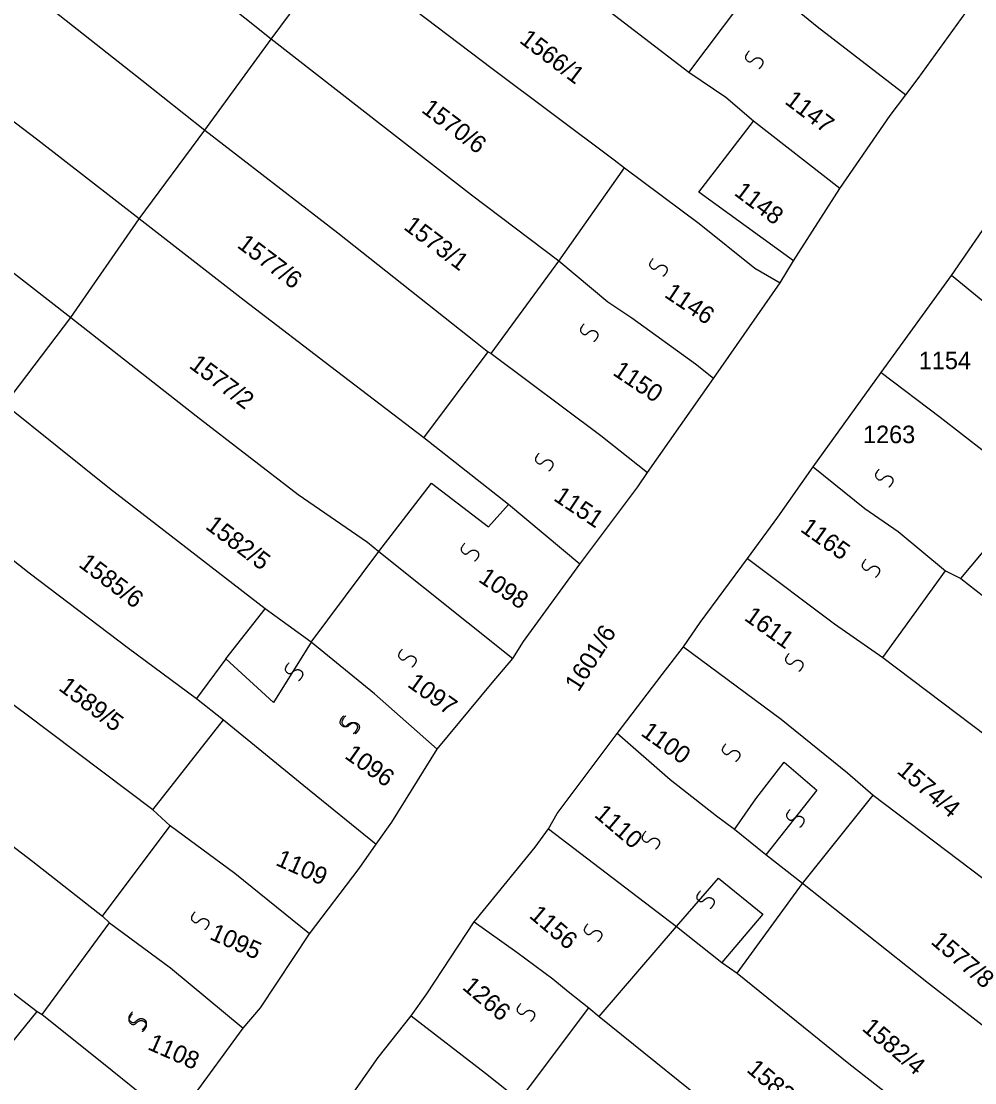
# Model space of a CAD drawing. Extents: x -581999 to -572728, y -1219553 to -1212032.
# Drawn here: x -578122.3 to -578013.6, y -1215615.4 to -1215494.4 of the extents above; entities that cross this region are included whole.
import ezdxf

# ---------------------------------------------------------------- set-up
doc = ezdxf.new("R2010")
doc.units = 0
for name, color, linetype in [('Vrstva 1', 7, 'Continuous'), ('Vrstva 2', 7, 'Continuous'), ('Vrstva 4', 7, 'Continuous'), ('Vrstva 6', 7, 'Continuous')]:
    doc.layers.add(name, color=color, linetype=linetype)

msp = doc.modelspace()

# ---------------------------------------------------------------- linework, layer by layer
at = {"layer": 'Vrstva 1'}
for p, q in [((-578098.959, -1215567.094), (-578094.505, -1215561.399)), ((-578098.959, -1215567.094), (-578102.313, -1215571.614)), ((-578062.197, -1215586.477), (-578047.613, -1215597.612)), ((-578047.613, -1215597.612), (-578042.426, -1215601.719)), ((-578124.243, -1215604.422), (-578120.486, -1215607.288)), ((-578127.029, -1215615.382), (-578120.486, -1215607.288))]:
    msp.add_line(p, q, dxfattribs=at)
for points in [[(-578093.797, -1215496.416), (-578109.182, -1215484.091), (-578118.478, -1215476.946), (-578121.181, -1215474.87)], [(-578046.177, -1215500.229), (-578058.565, -1215490.696), (-578066.584, -1215484.49), (-578076.432, -1215477.201), (-578078.452, -1215475.678)], [(-578131.242, -1215482.928), (-578121.147, -1215491.131), (-578108.562, -1215501.083), (-578101.378, -1215506.801)], [(-578093.797, -1215496.416), (-578086.334, -1215486.295)], [(-578086.334, -1215486.295), (-578068.619, -1215499.759), (-578054.686, -1215510.202), (-578053.533, -1215511.079)], [(-578046.177, -1215500.229), (-578038.19, -1215489.53)], [(-578038.19, -1215489.53), (-578031.56, -1215494.971), (-578021.436, -1215502.766)], [(-578108.846, -1215516.926), (-578120.426, -1215507.946), (-578129.837, -1215500.804), (-578138.02, -1215494.32), (-578139.923, -1215492.82)], [(-578020.046, -1215500.91), (-578013.615, -1215492.031)], [(-578101.378, -1215506.801), (-578093.797, -1215496.416)], [(-578061.002, -1215521.734), (-578070.971, -1215514.195), (-578080.871, -1215506.482), (-578093.797, -1215496.416)], [(-578041.978, -1215503.093), (-578046.177, -1215500.229)], [(-578021.436, -1215502.766), (-578020.046, -1215500.91)], [(-578023.232, -1215505.145), (-578021.436, -1215502.766)], [(-578147.689, -1215503.97), (-578116.643, -1215528.158)], [(-578038.806, -1215505.783), (-578041.978, -1215503.093)], [(-578028.968, -1215513.444), (-578023.232, -1215505.145)], [(-578034.242, -1215521.687), (-578045.068, -1215513.884), (-578038.806, -1215505.783)], [(-578028.968, -1215513.444), (-578038.806, -1215505.783)], [(-578108.846, -1215516.926), (-578101.378, -1215506.801)], [(-578101.378, -1215506.801), (-578086.201, -1215518.507), (-578070.523, -1215530.938), (-578069.371, -1215531.858), (-578069.053, -1215532.07)], [(-578061.002, -1215521.734), (-578053.533, -1215511.079)], [(-578053.533, -1215511.079), (-578044.997, -1215517.458), (-578038.655, -1215522.547), (-578035.785, -1215524.194)], [(-578034.242, -1215521.687), (-578028.968, -1215513.444)], [(-578016.251, -1215523.369), (-578011.132, -1215515.921)], [(-578116.643, -1215528.158), (-578108.846, -1215516.926)], [(-578076.393, -1215541.88), (-578086.362, -1215534.293), (-578096.9, -1215526.23), (-578108.846, -1215516.926)], [(-578068.735, -1215532.283), (-578061.002, -1215521.734)], [(-578055.408, -1215526.412), (-578061.002, -1215521.734)], [(-578035.785, -1215524.194), (-578034.242, -1215521.687)], [(-578024.272, -1215534.434), (-578016.251, -1215523.369)], [(-578009.518, -1215528.895), (-578016.251, -1215523.369)], [(-578043.375, -1215535.103), (-578035.785, -1215524.194)], [(-578052.697, -1215528.227), (-578055.408, -1215526.412)], [(-578124.183, -1215538.083), (-578116.643, -1215528.158)], [(-578116.643, -1215528.158), (-578102.356, -1215539.369), (-578090.711, -1215548.35), (-578082.807, -1215553.792), (-578081.538, -1215554.845)], [(-578045.431, -1215533.493), (-578052.697, -1215528.227)], [(-578076.393, -1215541.88), (-578069.053, -1215532.07)], [(-578069.053, -1215532.07), (-578068.735, -1215532.283)], [(-578068.735, -1215532.283), (-578056.237, -1215541.628), (-578050.906, -1215545.838)], [(-578043.375, -1215535.103), (-578045.431, -1215533.493)], [(-578050.906, -1215545.838), (-578043.375, -1215535.103)], [(-578032.011, -1215545.176), (-578024.272, -1215534.434)], [(-578024.272, -1215534.434), (-578017.543, -1215539.519)], [(-578094.505, -1215561.399), (-578112.236, -1215547.674), (-578124.183, -1215538.083)], [(-578017.543, -1215539.519), (-578012.465, -1215543.465)], [(-578066.76, -1215549.483), (-578076.393, -1215541.88)], [(-578036.034, -1215550.913), (-578032.011, -1215545.176)], [(-578032.011, -1215545.176), (-578026.109, -1215549.927)], [(-578052.006, -1215547.463), (-578050.906, -1215545.838)], [(-578081.538, -1215554.845), (-578075.514, -1215547.07), (-578069.017, -1215552.023)], [(-578058.604, -1215556.305), (-578052.006, -1215547.463)], [(-578015.194, -1215557.931), (-578006.955, -1215548.067)], [(-578131.868, -1215548.998), (-578121.378, -1215557.29), (-578110.067, -1215565.887), (-578102.313, -1215571.614), (-578099.239, -1215574.044)], [(-578069.017, -1215552.023), (-578066.76, -1215549.483)], [(-578058.604, -1215556.305), (-578066.76, -1215549.483)], [(-578026.109, -1215549.927), (-578022.325, -1215552.56)], [(-578039.49, -1215555.634), (-578036.034, -1215550.913)], [(-578022.325, -1215552.56), (-578016.924, -1215557.052)], [(-578089.248, -1215565.178), (-578081.538, -1215554.845)], [(-578081.538, -1215554.845), (-578066.25, -1215567.039)], [(-578044.912, -1215562.957), (-578039.49, -1215555.634)], [(-578039.49, -1215555.634), (-578029.595, -1215563.096)], [(-578065.033, -1215565.123), (-578058.604, -1215556.305)], [(-578024.083, -1215566.934), (-578016.924, -1215557.052)], [(-578016.924, -1215557.052), (-578015.194, -1215557.931)], [(-578015.194, -1215557.931), (-577996.828, -1215572.285), (-577987.861, -1215578.533), (-577983.768, -1215582.501)], [(-578107.299, -1215584.301), (-578121.764, -1215573.382), (-578128.402, -1215568.527), (-578139.803, -1215559.654)], [(-578089.248, -1215565.178), (-578094.505, -1215561.399)], [(-578046.802, -1215565.704), (-578044.912, -1215562.957)], [(-578029.595, -1215563.096), (-578024.083, -1215566.934)], [(-578082.038, -1215571.081), (-578089.248, -1215565.178)], [(-578066.25, -1215567.039), (-578065.033, -1215565.123)], [(-578049.239, -1215568.877), (-578046.802, -1215565.704)], [(-578046.802, -1215565.704), (-578035.673, -1215573.962), (-578028.109, -1215580.097), (-578025.191, -1215582.615)], [(-578024.083, -1215566.934), (-578007.119, -1215579.755), (-577996.1, -1215588.081), (-577990.808, -1215591.812)], [(-578068.624, -1215569.822), (-578066.25, -1215567.039)], [(-578054.356, -1215575.588), (-578049.239, -1215568.877)], [(-578147.667, -1215570.156), (-578138.487, -1215576.825), (-578120.972, -1215590.193), (-578113.032, -1215596.425)], [(-578074.9, -1215577.371), (-578068.624, -1215569.822)], [(-578074.9, -1215577.371), (-578082.038, -1215571.081)], [(-578107.299, -1215584.301), (-578099.239, -1215574.044)], [(-578099.239, -1215574.044), (-578090.067, -1215581.525), (-578081.852, -1215588.222)], [(-578061.221, -1215584.706), (-578054.356, -1215575.588)], [(-578048.336, -1215580.871), (-578054.356, -1215575.588)], [(-578080.057, -1215585.727), (-578074.9, -1215577.371)], [(-578043.04, -1215585.035), (-578048.336, -1215580.871)], [(-578033.22, -1215592.705), (-578025.191, -1215582.615)], [(-578025.191, -1215582.615), (-578009.849, -1215594.229), (-578000.128, -1215602.112), (-577999.048, -1215602.988)], [(-578105.338, -1215586.112), (-578107.299, -1215584.301)], [(-578062.197, -1215586.477), (-578061.221, -1215584.706)], [(-578037.42, -1215589.418), (-578041.001, -1215586.549), (-578043.04, -1215585.035)], [(-578113.032, -1215596.425), (-578105.338, -1215586.112)], [(-578097.953, -1215591.549), (-578105.338, -1215586.112)], [(-578081.852, -1215588.222), (-578080.057, -1215585.727)], [(-578063.72, -1215588.551), (-578062.197, -1215586.477)], [(-578083.765, -1215591.007), (-578081.852, -1215588.222)], [(-578070.663, -1215597.092), (-578070.45, -1215596.799), (-578063.72, -1215588.551)], [(-578033.22, -1215592.705), (-578037.42, -1215589.418)], [(-578089.439, -1215598.432), (-578083.765, -1215591.007)], [(-578089.439, -1215598.432), (-578097.953, -1215591.549)], [(-578040.697, -1215602.924), (-578033.22, -1215592.705)], [(-578006.645, -1215613.621), (-578018.851, -1215604.094), (-578033.22, -1215592.705)], [(-578119.911, -1215607.652), (-578112.225, -1215597.184)], [(-578113.032, -1215596.425), (-578112.225, -1215597.184)], [(-578112.225, -1215597.184), (-578105.301, -1215602.328)], [(-578076.07, -1215605.298), (-578070.663, -1215597.092)], [(-578070.663, -1215597.092), (-578065.801, -1215600.523), (-578061.693, -1215603.591)], [(-578095.034, -1215606.869), (-578089.439, -1215598.432)], [(-578056.397, -1215607.862), (-578047.613, -1215597.612)], [(-578042.426, -1215601.719), (-578040.697, -1215602.924)], [(-578105.301, -1215602.328), (-578097.002, -1215609.188)], [(-578040.697, -1215602.924), (-578027.947, -1215613.216), (-578015.956, -1215622.633), (-578014.228, -1215623.947)], [(-578061.693, -1215603.591), (-578059.964, -1215605.014)], [(-578077.837, -1215607.799), (-578076.07, -1215605.298)], [(-578059.964, -1215605.014), (-578057.586, -1215606.876)], [(-578097.002, -1215609.188), (-578095.034, -1215606.869)], [(-578065.497, -1215617.405), (-578057.586, -1215606.876)], [(-578057.586, -1215606.876), (-578056.397, -1215607.862)], [(-578120.486, -1215607.288), (-578119.911, -1215607.652)], [(-578119.911, -1215607.652), (-578112.928, -1215613.248)], [(-578081.614, -1215612.559), (-578077.837, -1215607.799)], [(-578077.837, -1215607.799), (-578069.388, -1215614.339), (-578065.497, -1215617.405)], [(-578056.397, -1215607.862), (-578040.944, -1215620.344), (-578027.655, -1215630.636), (-578022.145, -1215634.796)], [(-578102.908, -1215617.251), (-578097.002, -1215609.188)], [(-578085.635, -1215618.294), (-578081.614, -1215612.559)], [(-578112.928, -1215613.248), (-578104.646, -1215619.92)]]:
    msp.add_lwpolyline(points, dxfattribs=at)
at = {"layer": 'Vrstva 4'}
for p, q in [((-578089.248, -1215565.178), (-578093.535, -1215572.072)), ((-578093.535, -1215572.072), (-578098.959, -1215567.094))]:
    msp.add_line(p, q, dxfattribs=at)
for points in [[(-578041.001, -1215586.549), (-578038.566, -1215583.046), (-578035.326, -1215578.887), (-578031.608, -1215582.047), (-578037.42, -1215589.418)], [(-578047.613, -1215597.612), (-578042.827, -1215592.088), (-578037.746, -1215596.209), (-578042.426, -1215601.719)]]:
    msp.add_lwpolyline(points, dxfattribs=at)
at = {"layer": 'Vrstva 6'}
for points in [[(-578039.327, -1215497.776), (-578039.914, -1215498.398), (-578039.459, -1215499.007), (-578039.053, -1215498.995), (-578038.767, -1215498.69), (-578038.461, -1215498.536), (-578038.161, -1215498.552), (-578037.954, -1215498.654), (-578037.778, -1215498.857), (-578037.733, -1215499.221), (-578038.068, -1215499.733), (-578038.226, -1215499.825)], [(-578050.24, -1215521.418), (-578050.827, -1215522.04), (-578050.372, -1215522.649), (-578049.966, -1215522.637), (-578049.68, -1215522.332), (-578049.374, -1215522.178), (-578049.074, -1215522.194), (-578048.867, -1215522.296), (-578048.691, -1215522.499), (-578048.646, -1215522.863), (-578048.981, -1215523.375), (-578049.139, -1215523.467)], [(-578058.137, -1215528.875), (-578058.724, -1215529.497), (-578058.269, -1215530.106), (-578057.863, -1215530.094), (-578057.577, -1215529.789), (-578057.271, -1215529.635), (-578056.971, -1215529.651), (-578056.764, -1215529.753), (-578056.588, -1215529.956), (-578056.543, -1215530.32), (-578056.878, -1215530.832), (-578057.036, -1215530.924)], [(-578063.263, -1215543.628), (-578063.85, -1215544.25), (-578063.395, -1215544.859), (-578062.989, -1215544.847), (-578062.703, -1215544.542), (-578062.397, -1215544.388), (-578062.097, -1215544.404), (-578061.89, -1215544.506), (-578061.714, -1215544.709), (-578061.669, -1215545.073), (-578062.004, -1215545.585), (-578062.162, -1215545.677)], [(-578024.495, -1215545.458), (-578025.082, -1215546.08), (-578024.627, -1215546.689), (-578024.221, -1215546.677), (-578023.935, -1215546.372), (-578023.629, -1215546.218), (-578023.329, -1215546.234), (-578023.122, -1215546.336), (-578022.946, -1215546.539), (-578022.901, -1215546.903), (-578023.236, -1215547.415), (-578023.394, -1215547.507)], [(-578071.731, -1215553.911), (-578072.318, -1215554.533), (-578071.863, -1215555.142), (-578071.457, -1215555.13), (-578071.171, -1215554.825), (-578070.865, -1215554.671), (-578070.565, -1215554.687), (-578070.358, -1215554.789), (-578070.182, -1215554.992), (-578070.137, -1215555.356), (-578070.472, -1215555.868), (-578070.63, -1215555.96)], [(-578026.023, -1215555.746), (-578026.61, -1215556.368), (-578026.155, -1215556.977), (-578025.749, -1215556.965), (-578025.463, -1215556.66), (-578025.157, -1215556.506), (-578024.857, -1215556.522), (-578024.65, -1215556.624), (-578024.474, -1215556.827), (-578024.429, -1215557.191), (-578024.764, -1215557.703), (-578024.922, -1215557.795)], [(-578078.863, -1215565.982), (-578079.45, -1215566.604), (-578078.995, -1215567.213), (-578078.589, -1215567.201), (-578078.303, -1215566.896), (-578077.997, -1215566.742), (-578077.697, -1215566.758), (-578077.49, -1215566.86), (-578077.314, -1215567.063), (-578077.269, -1215567.427), (-578077.604, -1215567.939), (-578077.762, -1215568.031)], [(-578034.753, -1215566.472), (-578035.34, -1215567.094), (-578034.885, -1215567.703), (-578034.479, -1215567.691), (-578034.193, -1215567.386), (-578033.887, -1215567.232), (-578033.587, -1215567.248), (-578033.38, -1215567.35), (-578033.204, -1215567.553), (-578033.159, -1215567.917), (-578033.494, -1215568.429), (-578033.652, -1215568.521)], [(-578091.789, -1215567.546), (-578092.376, -1215568.168), (-578091.921, -1215568.777), (-578091.515, -1215568.765), (-578091.229, -1215568.46), (-578090.923, -1215568.306), (-578090.623, -1215568.322), (-578090.416, -1215568.424), (-578090.24, -1215568.627), (-578090.195, -1215568.991), (-578090.53, -1215569.503), (-578090.688, -1215569.595)], [(-578085.549, -1215573.582), (-578086.136, -1215574.204), (-578085.681, -1215574.813), (-578085.275, -1215574.801), (-578084.989, -1215574.496), (-578084.683, -1215574.342), (-578084.383, -1215574.358), (-578084.176, -1215574.46), (-578084, -1215574.663), (-578083.955, -1215575.027), (-578084.29, -1215575.539), (-578084.448, -1215575.631)], [(-578085.326, -1215573.582), (-578085.913, -1215574.204), (-578085.458, -1215574.813), (-578085.052, -1215574.801), (-578084.766, -1215574.496), (-578084.46, -1215574.342), (-578084.16, -1215574.358), (-578083.953, -1215574.46), (-578083.777, -1215574.663), (-578083.732, -1215575.027), (-578084.067, -1215575.539), (-578084.225, -1215575.631)], [(-578041.955, -1215576.76), (-578042.542, -1215577.382), (-578042.087, -1215577.991), (-578041.681, -1215577.979), (-578041.395, -1215577.674), (-578041.089, -1215577.52), (-578040.789, -1215577.536), (-578040.582, -1215577.638), (-578040.406, -1215577.841), (-578040.361, -1215578.205), (-578040.696, -1215578.717), (-578040.854, -1215578.809)], [(-578034.638, -1215584.256), (-578035.225, -1215584.878), (-578034.77, -1215585.487), (-578034.364, -1215585.475), (-578034.078, -1215585.17), (-578033.772, -1215585.016), (-578033.472, -1215585.032), (-578033.265, -1215585.134), (-578033.089, -1215585.337), (-578033.044, -1215585.701), (-578033.379, -1215586.213), (-578033.537, -1215586.305)], [(-578051.106, -1215586.756), (-578051.693, -1215587.378), (-578051.238, -1215587.987), (-578050.832, -1215587.975), (-578050.546, -1215587.67), (-578050.24, -1215587.516), (-578049.94, -1215587.532), (-578049.733, -1215587.634), (-578049.557, -1215587.837), (-578049.512, -1215588.201), (-578049.847, -1215588.713), (-578050.005, -1215588.805)], [(-578044.875, -1215593.541), (-578045.462, -1215594.163), (-578045.007, -1215594.772), (-578044.601, -1215594.76), (-578044.315, -1215594.455), (-578044.009, -1215594.301), (-578043.709, -1215594.317), (-578043.502, -1215594.419), (-578043.326, -1215594.622), (-578043.281, -1215594.986), (-578043.616, -1215595.498), (-578043.774, -1215595.59)], [(-578102.487, -1215595.935), (-578103.074, -1215596.557), (-578102.619, -1215597.166), (-578102.213, -1215597.154), (-578101.927, -1215596.849), (-578101.621, -1215596.695), (-578101.321, -1215596.711), (-578101.114, -1215596.813), (-578100.938, -1215597.016), (-578100.893, -1215597.38), (-578101.228, -1215597.892), (-578101.386, -1215597.984)], [(-578057.693, -1215597.291), (-578058.28, -1215597.913), (-578057.825, -1215598.522), (-578057.419, -1215598.51), (-578057.133, -1215598.205), (-578056.827, -1215598.051), (-578056.527, -1215598.067), (-578056.32, -1215598.169), (-578056.144, -1215598.372), (-578056.099, -1215598.736), (-578056.434, -1215599.248), (-578056.592, -1215599.34)], [(-578065.348, -1215606.398), (-578065.935, -1215607.02), (-578065.48, -1215607.629), (-578065.074, -1215607.617), (-578064.788, -1215607.312), (-578064.482, -1215607.158), (-578064.182, -1215607.174), (-578063.975, -1215607.276), (-578063.799, -1215607.479), (-578063.754, -1215607.843), (-578064.089, -1215608.355), (-578064.247, -1215608.447)], [(-578109.618, -1215607.335), (-578110.205, -1215607.957), (-578109.75, -1215608.566), (-578109.344, -1215608.554), (-578109.058, -1215608.249), (-578108.752, -1215608.095), (-578108.452, -1215608.111), (-578108.245, -1215608.213), (-578108.069, -1215608.416), (-578108.024, -1215608.78), (-578108.359, -1215609.292), (-578108.517, -1215609.384)], [(-578109.618, -1215607.559), (-578110.205, -1215608.181), (-578109.75, -1215608.79), (-578109.344, -1215608.778), (-578109.058, -1215608.473), (-578108.752, -1215608.319), (-578108.452, -1215608.335), (-578108.245, -1215608.437), (-578108.069, -1215608.64), (-578108.024, -1215609.004), (-578108.359, -1215609.516), (-578108.517, -1215609.608)]]:
    msp.add_open_spline(points, degree=2, dxfattribs=at)

# ---------------------------------------------------------------- texts
at = {"layer": 'Vrstva 2'}
for s, rotation, p in [('1566/1', 322.97209, (-578065.617, -1215496.731)), ('1147', 322.97209, (-578035.361, -1215503.697)), ('1570/6', 322.97209, (-578076.782, -1215504.668)), ('1148', 322.97209, (-578041.135, -1215514.114)), ('1573/1', 322.97209, (-578078.81, -1215518.017)), ('1577/6', 322.97209, (-578097.796, -1215520.089)), ('1146', 326.18467, (-578049.094, -1215525.745)), ('1577/2', 322.97209, (-578103.271, -1215533.814)), ('1150', 326.18467, (-578054.977, -1215534.636)), ('1151', 326.18467, (-578061.724, -1215548.941)), ('1582/5', 322.97209, (-578101.408, -1215552.158)), ('1165', 324.49743, (-578033.592, -1215552.476)), ('1585/6', 322.97209, (-578115.87, -1215556.498)), ('1098', 326.18467, (-578070.296, -1215558.207)), ('1611', 324.49743, (-578039.979, -1215562.596)), ('1601/6', 57.67024, (-578058.776, -1215570.958)), ('1589/5', 322.97209, (-578118.154, -1215570.569)), ('1097', 324.49743, (-578078.386, -1215570.18)), ('1100', 324.49743, (-578051.768, -1215575.741)), ('1096', 324.49743, (-578085.539, -1215578.333)), ('1574/4', 319.61095, (-578022.569, -1215580.03)), ('1110', 319.61095, (-578057.075, -1215585.01)), ('1109', 336.05754, (-578093.409, -1215590.563)), ('1156', 319.61095, (-578064.502, -1215596.502)), ('1095', 336.05754, (-578100.934, -1215599.008)), ('1577/8', 319.61095, (-578018.705, -1215599.486)), ('1266', 319.61095, (-578072.124, -1215604.661)), ('1582/4', 319.61095, (-578026.554, -1215609.369)), ('1108', 336.05754, (-578108.006, -1215611.565)), ('1582/6', 319.61095, (-578039.713, -1215614.082))]:
    msp.add_text(s, height=2, rotation=rotation, dxfattribs=at).set_placement(p)
for s, p in [('1154', (-578019.975, -1215534.057)), ('1263', (-578026.332, -1215542.492))]:
    msp.add_text(s, height=2, dxfattribs=at).set_placement(p)

doc.saveas('drawing.dxf')
